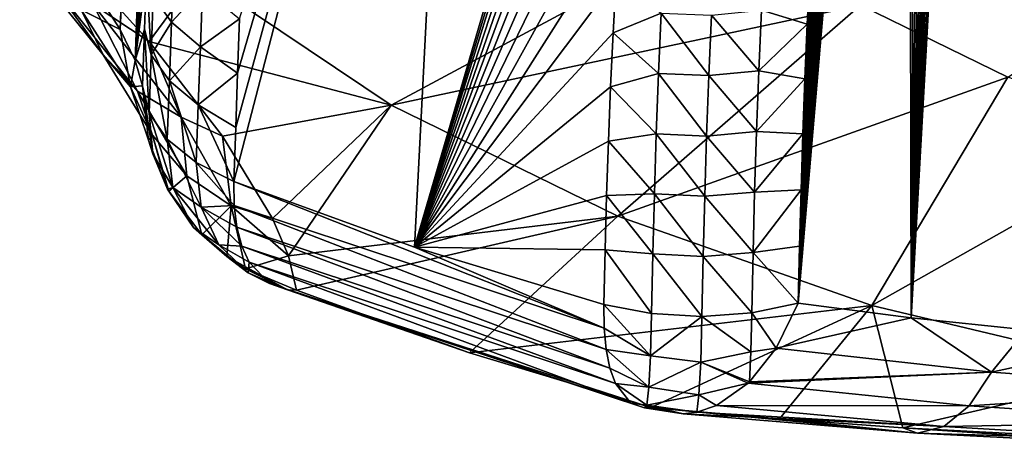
# Model space of a CAD drawing. Header units: metres. Extents: x -109 to 109, y -452 to 89.
# Tile 401 of 656: x 60.29 to 69.6, y -73.63 to -69.6. Entities that reach past the tile are written whole.
import ezdxf

# ---------------------------------------------------------------- set-up
doc = ezdxf.new("R2010")
doc.units = ezdxf.units.M
doc.layers.add('solid_k244270000c71_000_01_01', color=7, linetype='CONTINUOUS')

msp = doc.modelspace()

# ---------------------------------------------------------------- linework, layer by layer
at = {"layer": 'solid_k244270000c71_000_01_01'}
for points in [[(61.242725, -69.695793, 28.613895), (61.027714, -69.353325, 29.771126), (61.887955, -51.944359, 16.656778)], [(61.242725, -69.695793, 28.613895), (61.887955, -51.944359, 16.656778), (61.889561, -52.486534, 16.862629)], [(61.242725, -69.695793, 28.613895), (61.889561, -52.486534, 16.862629), (61.8895, -53.046494, 17.080568)], [(61.242725, -69.695793, 28.613895), (61.8895, -53.046494, 17.080568), (61.887638, -53.626053, 17.312456)], [(61.242725, -69.695793, 28.613895), (61.887638, -53.626053, 17.312456), (61.884899, -54.103436, 17.507574)], [(61.242725, -69.695793, 28.613895), (61.884899, -54.103436, 17.507574), (61.881065, -54.592815, 17.71105)], [(61.242725, -69.695793, 28.613895), (61.881065, -54.592815, 17.71105), (61.876057, -55.095268, 17.924074)], [(61.242725, -69.695793, 28.613895), (61.876057, -55.095268, 17.924074), (61.869797, -55.611874, 18.147833)], [(68.721283, -72.417961, 23.920345), (69.568077, -55.609482, 13.457025), (69.691292, -55.090843, 13.180886)], [(69.806503, -72.531937, 24.562845), (68.721283, -72.417961, 23.920345), (69.691292, -55.090843, 13.180886)], [(61.242725, -69.695793, 28.613895), (61.869797, -55.611874, 18.147833), (61.862331, -56.142334, 18.381992)], [(68.721283, -72.417961, 23.920345), (69.445923, -56.148624, 13.745736), (69.568077, -55.609482, 13.457025)], [(61.242725, -69.695793, 28.613895), (61.862331, -56.142334, 18.381992), (61.853729, -56.685978, 18.625801)], [(68.721283, -72.417961, 23.920345), (69.348816, -56.594261, 13.985412), (69.445923, -56.148624, 13.745736)], [(68.721283, -72.417961, 23.920345), (69.25222, -57.052406, 14.232672), (69.348816, -56.594261, 13.985412)], [(61.242725, -69.695793, 28.613895), (61.853729, -56.685978, 18.625801), (61.843895, -57.244129, 18.880798)], [(68.721283, -72.417961, 23.920345), (69.156487, -57.524277, 14.4885), (69.25222, -57.052406, 14.232672)], [(61.386219, -69.988747, 27.390339), (61.242725, -69.695793, 28.613895), (61.843895, -57.244129, 18.880798)], [(61.386219, -69.988747, 27.390339), (61.843895, -57.244129, 18.880798), (61.832748, -57.818123, 19.148531)], [(68.721283, -72.417961, 23.920345), (69.061966, -58.011089, 14.753887), (69.156487, -57.524277, 14.4885)], [(61.386219, -69.988747, 27.390339), (61.832748, -57.818123, 19.148531), (61.820301, -58.40831, 19.429308)], [(68.721283, -72.417961, 23.920345), (68.968536, -58.512505, 15.028575), (69.061966, -58.011089, 14.753887)], [(61.386219, -69.988747, 27.390339), (61.820301, -58.40831, 19.429308), (61.806683, -59.013409, 19.721567)], [(68.721283, -72.417961, 23.920345), (68.875969, -59.027752, 15.311954), (68.968536, -58.512505, 15.028575)], [(61.386219, -69.988747, 27.390339), (61.806683, -59.013409, 19.721567), (61.794376, -59.529919, 19.975111)], [(68.721283, -72.417961, 23.920345), (68.784744, -59.558331, 15.605285), (68.875969, -59.027752, 15.311954)], [(61.386219, -69.988747, 27.390339), (61.794376, -59.529919, 19.975111), (61.781151, -60.058414, 20.238909)], [(68.721283, -72.417961, 23.920345), (68.695335, -60.105755, 15.909848), (68.784744, -59.558331, 15.605285)], [(61.386219, -69.988747, 27.390339), (61.781151, -60.058414, 20.238909), (61.766964, -60.599674, 20.514046)], [(67.653954, -72.280075, 23.167746), (68.607788, -60.670357, 16.225927), (68.695335, -60.105755, 15.909848)], [(68.721283, -72.417961, 23.920345), (67.653954, -72.280075, 23.167746), (68.695335, -60.105755, 15.909848)], [(61.386219, -69.988747, 27.390339), (61.766964, -60.599674, 20.514046), (61.751923, -61.152607, 20.799166)], [(67.653954, -72.280075, 23.167746), (68.521561, -61.250645, 16.552273), (68.607788, -60.670357, 16.225927)], [(61.386219, -69.988747, 27.390339), (61.751923, -61.152607, 20.799166), (61.736073, -61.716892, 21.093798)], [(67.653954, -72.280075, 23.167746), (68.45118, -61.747265, 16.833059), (68.521561, -61.250645, 16.552273)], [(61.386219, -69.988747, 27.390339), (61.736073, -61.716892, 21.093798), (61.719345, -62.293896, 21.399637)], [(67.653954, -72.280075, 23.167746), (68.382568, -62.256763, 17.122818), (68.45118, -61.747265, 16.833059)], [(67.653954, -72.280075, 23.167746), (68.316139, -62.78009, 17.42244), (68.382568, -62.256763, 17.122818)], [(61.386219, -69.988747, 27.390339), (61.719345, -62.293896, 21.399637), (61.704262, -62.799618, 21.671988)], [(61.386219, -69.988747, 27.390339), (61.704262, -62.799618, 21.671988), (61.68845, -63.31654, 21.954884)], [(62.316959, -71.13208, 24.750977), (62.335678, -70.619774, 24.420774), (64.485146, -62.790352, 18.561483)], [(64.025757, -71.752228, 23.865311), (62.316959, -71.13208, 24.750977), (64.485146, -62.790352, 18.561483)], [(62.335678, -70.619774, 24.420774), (62.354088, -70.107056, 24.09479), (64.485146, -62.790352, 18.561483)], [(62.354088, -70.107056, 24.09479), (62.372181, -69.593941, 23.773001), (64.485146, -62.790352, 18.561483)], [(64.025757, -71.752228, 23.865311), (64.485146, -62.790352, 18.561483), (66.486549, -63.335857, 17.690889)], [(67.653954, -72.280075, 23.167746), (68.251404, -63.316017, 17.730877), (68.316139, -62.78009, 17.42244)], [(61.386219, -69.988747, 27.390339), (61.68845, -63.31654, 21.954884), (61.671902, -63.845905, 22.24902)], [(66.431725, -63.757187, 17.932709), (64.025757, -71.752228, 23.865311), (66.486549, -63.335857, 17.690889)], [(67.653954, -72.280075, 23.167746), (68.188171, -63.864124, 18.04776), (68.251404, -63.316017, 17.730877)], [(61.386219, -69.988747, 27.390339), (61.671902, -63.845905, 22.24902), (61.654655, -64.38829, 22.553654)], [(66.431725, -63.757187, 17.932709), (66.378601, -64.183891, 18.178831), (64.025757, -71.752228, 23.865311)], [(67.653954, -72.280075, 23.167746), (68.127007, -64.425903, 18.374435), (68.188171, -63.864124, 18.04776)], [(66.378601, -64.183891, 18.178831), (66.312073, -64.747574, 18.505859), (64.025757, -71.752228, 23.865311)], [(61.386219, -69.988747, 27.390339), (61.654655, -64.38829, 22.553654), (61.636768, -64.941788, 22.868254)], [(67.653954, -72.280075, 23.167746), (68.076645, -64.919426, 18.663261), (68.127007, -64.425903, 18.374435)], [(66.312073, -64.747574, 18.505859), (66.249268, -65.315262, 18.837404), (64.025757, -71.752228, 23.865311)], [(61.386219, -69.988747, 27.390339), (61.636768, -64.941788, 22.868254), (61.618298, -65.504402, 23.192324)], [(67.653954, -72.280075, 23.167746), (68.028572, -65.425018, 18.961132), (68.076645, -64.919426, 18.663261)], [(66.249268, -65.315262, 18.837404), (66.190613, -65.884109, 19.171806), (64.025757, -71.752228, 23.865311)], [(67.653954, -72.280075, 23.167746), (67.982666, -65.943825, 19.268749), (68.028572, -65.425018, 18.961132)], [(61.386219, -69.988747, 27.390339), (61.618298, -65.504402, 23.192324), (61.599308, -66.074127, 23.525372)], [(66.190613, -65.884109, 19.171806), (66.136002, -66.456078, 19.510208), (64.025757, -71.752228, 23.865311)], [(67.653954, -72.280075, 23.167746), (67.938103, -66.476105, 19.585775), (67.982666, -65.943825, 19.268749)], [(61.386219, -69.988747, 27.390339), (61.599308, -66.074127, 23.525372), (61.582325, -66.576897, 23.823763)], [(66.136002, -66.456078, 19.510208), (66.085289, -67.032768, 19.853664), (64.025757, -71.752228, 23.865311)], [(67.653954, -72.280075, 23.167746), (67.895401, -67.020203, 19.911503), (67.938103, -66.476105, 19.585775)], [(61.386219, -69.988747, 27.390339), (61.582325, -66.576897, 23.823763), (61.565025, -67.083031, 24.128515)], [(61.386219, -69.988747, 27.390339), (61.565025, -67.083031, 24.128515), (61.547394, -67.59417, 24.440035)], [(66.085289, -67.032768, 19.853664), (66.038582, -67.612862, 20.201487), (64.025757, -71.752228, 23.865311)], [(67.653954, -72.280075, 23.167746), (67.855186, -67.574425, 20.245237), (67.895401, -67.020203, 19.911503)], [(61.386219, -69.988747, 27.390339), (61.547394, -67.59417, 24.440035), (61.529434, -68.110458, 24.758356)], [(66.038582, -67.612862, 20.201487), (65.995972, -68.195023, 20.552965), (64.025757, -71.752228, 23.865311)], [(67.653954, -72.280075, 23.167746), (67.818047, -68.137032, 20.586287), (67.855186, -67.574425, 20.245237)], [(73.037933, -67.877411, 42.757607), (68.240738, -69.46389, 38.556438), (69.634453, -70.146645, 37.581364)], [(61.386219, -69.988747, 27.390339), (61.529434, -68.110458, 24.758356), (61.511162, -68.631905, 25.083481)], [(65.995972, -68.195023, 20.552965), (65.962105, -68.70507, 20.862926), (64.025757, -71.752228, 23.865311)], [(67.653954, -72.280075, 23.167746), (67.788551, -68.63485, 20.890163), (67.818047, -68.137032, 20.586287)], [(61.386219, -69.988747, 27.390339), (61.511162, -68.631905, 25.083481), (61.492588, -69.158493, 25.415407)], [(61.977016, -69.181183, 35.560101), (63.806446, -70.409775, 33.805485), (67.050385, -68.664482, 39.698105)], [(63.806446, -70.409775, 33.805485), (68.240738, -69.46389, 38.556438), (67.050385, -68.664482, 39.698105)], [(67.653954, -72.280075, 23.167746), (67.762039, -69.137283, 21.198931), (67.788551, -68.63485, 20.890163)], [(65.962105, -68.70507, 20.862926), (65.93148, -69.214935, 21.174683), (64.025757, -71.752228, 23.865311)], [(60.596344, -68.792114, 35.34626), (61.516659, -69.809769, 33.524342), (61.977016, -69.181183, 35.560101)], [(60.988728, -69.458862, 33.91222), (61.516659, -69.809769, 33.524342), (60.596344, -68.792114, 35.34626)], [(61.084511, -69.932953, 31.128845), (60.293995, -68.954773, 33.317318), (60.876411, -69.507935, 30.897478)], [(60.596889, -69.25956, 33.622013), (60.293995, -68.954773, 33.317318), (61.084511, -69.932953, 31.128845)], [(61.556549, -69.381325, 24.994576), (61.750141, -69.070213, 24.273212), (61.729504, -69.626312, 24.62324)], [(61.729504, -69.626312, 24.62324), (61.750141, -69.070213, 24.273212), (62.023224, -69.307091, 23.960485)], [(67.306808, -69.512741, 21.217964), (67.762039, -69.137283, 21.198931), (67.737991, -69.645752, 21.513184)], [(67.653954, -72.280075, 23.167746), (67.737991, -69.645752, 21.513184), (67.762039, -69.137283, 21.198931)], [(61.386219, -69.988747, 27.390339), (61.492588, -69.158493, 25.415407), (61.473717, -69.690231, 25.754139)], [(61.536461, -69.934616, 25.34762), (61.473717, -69.690231, 25.754139), (61.492588, -69.158493, 25.415407)], [(61.536461, -69.934616, 25.34762), (61.492588, -69.158493, 25.415407), (61.556549, -69.381325, 24.994576)], [(61.516659, -69.809769, 33.524342), (63.806446, -70.409775, 33.805485), (61.977016, -69.181183, 35.560101)], [(65.93148, -69.214935, 21.174683), (65.904091, -69.72538, 21.488688), (64.025757, -71.752228, 23.865311)], [(66.358124, -69.540962, 21.201118), (65.904091, -69.72538, 21.488688), (65.93148, -69.214935, 21.174683)], [(61.40662, -70.278915, 31.361288), (60.596889, -69.25956, 33.622013), (61.084511, -69.932953, 31.128845)], [(60.988728, -69.458862, 33.91222), (60.596889, -69.25956, 33.622013), (61.40662, -70.278915, 31.361288)], [(61.729504, -69.626312, 24.62324), (62.023224, -69.307091, 23.960485), (62.002388, -69.857506, 24.306725)], [(62.002388, -69.857506, 24.306725), (62.023224, -69.307091, 23.960485), (62.372181, -69.593941, 23.773001)], [(60.876411, -69.507935, 30.897478), (61.027714, -69.353325, 29.771126), (61.242725, -69.695793, 28.613895)], [(61.536461, -69.934616, 25.34762), (61.556549, -69.381325, 24.994576), (61.729504, -69.626312, 24.62324)], [(61.341949, -70.236801, 28.602827), (60.876411, -69.507935, 30.897478), (61.242725, -69.695793, 28.613895)], [(61.084511, -69.932953, 31.128845), (60.876411, -69.507935, 30.897478), (61.341949, -70.236801, 28.602827)], [(61.820393, -70.521835, 31.578686), (61.516659, -69.809769, 33.524342), (60.988728, -69.458862, 33.91222)], [(61.820393, -70.521835, 31.578686), (60.988728, -69.458862, 33.91222), (61.40662, -70.278915, 31.361288)], [(63.806446, -70.409775, 33.805485), (65.948433, -71.459091, 32.306904), (68.240738, -69.46389, 38.556438)], [(65.948433, -71.459091, 32.306904), (69.634453, -70.146645, 37.581364), (68.240738, -69.46389, 38.556438)], [(66.834068, -69.559532, 21.162849), (67.306808, -69.512741, 21.217964), (67.281281, -70.086662, 21.572647)], [(67.281281, -70.086662, 21.572647), (67.306808, -69.512741, 21.217964), (67.737991, -69.645752, 21.513184)], [(62.002388, -69.857506, 24.306725), (62.372181, -69.593941, 23.773001), (62.354088, -70.107056, 24.09479)], [(66.333115, -70.110558, 21.551537), (65.904091, -69.72538, 21.488688), (66.358124, -69.540962, 21.201118)], [(66.333115, -70.110558, 21.551537), (66.358124, -69.540962, 21.201118), (66.808922, -70.130875, 21.515144)], [(66.358124, -69.540962, 21.201118), (66.834068, -69.559532, 21.162849), (66.808922, -70.130875, 21.515144)], [(66.808922, -70.130875, 21.515144), (66.834068, -69.559532, 21.162849), (67.281281, -70.086662, 21.572647)], [(61.341949, -70.236801, 28.602827), (61.242725, -69.695793, 28.613895), (61.386219, -69.988747, 27.390339)], [(61.386219, -69.988747, 27.390339), (61.473717, -69.690231, 25.754139), (61.454559, -70.227119, 26.099672)], [(61.516426, -70.485825, 25.703926), (61.454559, -70.227119, 26.099672), (61.473717, -69.690231, 25.754139)], [(61.536461, -69.934616, 25.34762), (61.516426, -70.485825, 25.703926), (61.473717, -69.690231, 25.754139)], [(61.536461, -69.934616, 25.34762), (61.729504, -69.626312, 24.62324), (61.708988, -70.180328, 24.976574)], [(61.708988, -70.180328, 24.976574), (61.729504, -69.626312, 24.62324), (62.002388, -69.857506, 24.306725)], [(67.281281, -70.086662, 21.572647), (67.737991, -69.645752, 21.513184), (67.71637, -70.160355, 21.832979)], [(67.653954, -72.280075, 23.167746), (67.71637, -70.160355, 21.832979), (67.737991, -69.645752, 21.513184)], [(65.904091, -69.72538, 21.488688), (65.879967, -70.236748, 21.805162), (64.025757, -71.752228, 23.865311)], [(66.333115, -70.110558, 21.551537), (65.879967, -70.236748, 21.805162), (65.904091, -69.72538, 21.488688)], [(61.516659, -69.809769, 33.524342), (62.210121, -70.701019, 31.517534), (63.806446, -70.409775, 33.805485)], [(61.820393, -70.521835, 31.578686), (62.210121, -70.701019, 31.517534), (61.516659, -69.809769, 33.524342)], [(61.708988, -70.180328, 24.976574), (62.002388, -69.857506, 24.306725), (61.981754, -70.405853, 24.656235)], [(61.981754, -70.405853, 24.656235), (62.002388, -69.857506, 24.306725), (62.354088, -70.107056, 24.09479)], [(61.548882, -70.692688, 28.76659), (61.084511, -69.932953, 31.128845), (61.341949, -70.236801, 28.602827)], [(61.40662, -70.278915, 31.361288), (61.084511, -69.932953, 31.128845), (61.548882, -70.692688, 28.76659)], [(61.341949, -70.236801, 28.602827), (61.386219, -69.988747, 27.390339), (61.454559, -70.227119, 26.099672)], [(61.536461, -69.934616, 25.34762), (61.688622, -70.732254, 25.333193), (61.516426, -70.485825, 25.703926)], [(61.536461, -69.934616, 25.34762), (61.708988, -70.180328, 24.976574), (61.688622, -70.732254, 25.333193)], [(61.981754, -70.405853, 24.656235), (62.354088, -70.107056, 24.09479), (62.335678, -70.619774, 24.420774)], [(66.311577, -70.679085, 21.903908), (65.879967, -70.236748, 21.805162), (66.333115, -70.110558, 21.551537)], [(65.948433, -71.459091, 32.306904), (68.350235, -72.303299, 31.101254), (69.634453, -70.146645, 37.581364)], [(66.311577, -70.679085, 21.903908), (66.333115, -70.110558, 21.551537), (66.787292, -70.701195, 21.869331)], [(66.333115, -70.110558, 21.551537), (66.808922, -70.130875, 21.515144), (66.787292, -70.701195, 21.869331)], [(66.787292, -70.701195, 21.869331), (66.808922, -70.130875, 21.515144), (67.259331, -70.659615, 21.929167)], [(66.808922, -70.130875, 21.515144), (67.281281, -70.086662, 21.572647), (67.259331, -70.659615, 21.929167)], [(67.259331, -70.659615, 21.929167), (67.281281, -70.086662, 21.572647), (67.71637, -70.160355, 21.832979)], [(67.259331, -70.659615, 21.929167), (67.71637, -70.160355, 21.832979), (67.697151, -70.681091, 22.158327)], [(67.653954, -72.280075, 23.167746), (67.697151, -70.681091, 22.158327), (67.71637, -70.160355, 21.832979)], [(68.350235, -72.303299, 31.101254), (71.197227, -70.695938, 36.796886), (69.634453, -70.146645, 37.581364)], [(61.511269, -70.740059, 26.202568), (61.341949, -70.236801, 28.602827), (61.454559, -70.227119, 26.099672)], [(61.548882, -70.692688, 28.76659), (61.341949, -70.236801, 28.602827), (61.511269, -70.740059, 26.202568)], [(61.553871, -70.869209, 25.985136), (61.454559, -70.227119, 26.099672), (61.516426, -70.485825, 25.703926)], [(61.553871, -70.869209, 25.985136), (61.511269, -70.740059, 26.202568), (61.454559, -70.227119, 26.099672)], [(61.708988, -70.180328, 24.976574), (61.961338, -70.952126, 25.008993), (61.688622, -70.732254, 25.333193)], [(61.708988, -70.180328, 24.976574), (61.981754, -70.405853, 24.656235), (61.961338, -70.952126, 25.008993)], [(65.879967, -70.236748, 21.805162), (65.859123, -70.749008, 22.124111), (64.025757, -71.752228, 23.865311)], [(66.311577, -70.679085, 21.903908), (65.859123, -70.749008, 22.124111), (65.879967, -70.236748, 21.805162)], [(61.873714, -71.075607, 28.92577), (61.40662, -70.278915, 31.361288), (61.548882, -70.692688, 28.76659)], [(61.820393, -70.521835, 31.578686), (61.40662, -70.278915, 31.361288), (61.873714, -71.075607, 28.92577)], [(61.961338, -70.952126, 25.008993), (61.981754, -70.405853, 24.656235), (62.316959, -71.13208, 24.750977)], [(61.981754, -70.405853, 24.656235), (62.335678, -70.619774, 24.420774), (62.316959, -71.13208, 24.750977)], [(62.210121, -70.701019, 31.517534), (62.684925, -71.481377, 29.248837), (63.806446, -70.409775, 33.805485)], [(62.684925, -71.481377, 29.248837), (62.833855, -71.833313, 27.958582), (63.806446, -70.409775, 33.805485)], [(62.833855, -71.833313, 27.958582), (65.948433, -71.459091, 32.306904), (63.806446, -70.409775, 33.805485)], [(61.743137, -71.185783, 25.672392), (61.516426, -70.485825, 25.703926), (61.688622, -70.732254, 25.333193)], [(61.553871, -70.869209, 25.985136), (61.516426, -70.485825, 25.703926), (61.743137, -71.185783, 25.672392)], [(62.293919, -71.358978, 29.069324), (62.210121, -70.701019, 31.517534), (61.820393, -70.521835, 31.578686)], [(62.293919, -71.358978, 29.069324), (61.820393, -70.521835, 31.578686), (61.873714, -71.075607, 28.92577)], [(61.692493, -71.202301, 26.29812), (61.548882, -70.692688, 28.76659), (61.511269, -70.740059, 26.202568)], [(61.692493, -71.202301, 26.29812), (61.702702, -71.220642, 26.301981), (61.548882, -70.692688, 28.76659)], [(61.873714, -71.075607, 28.92577), (61.548882, -70.692688, 28.76659), (61.702702, -71.220642, 26.301981)], [(62.008266, -71.371727, 25.32057), (61.688622, -70.732254, 25.333193), (61.961338, -70.952126, 25.008993)], [(61.743137, -71.185783, 25.672392), (61.688622, -70.732254, 25.333193), (62.008266, -71.371727, 25.32057)], [(62.293919, -71.358978, 29.069324), (62.684925, -71.481377, 29.248837), (62.210121, -70.701019, 31.517534)], [(66.293503, -71.246513, 22.258224), (65.859123, -70.749008, 22.124111), (66.311577, -70.679085, 21.903908)], [(66.293503, -71.246513, 22.258224), (66.311577, -70.679085, 21.903908), (66.769142, -71.27047, 22.225403)], [(66.311577, -70.679085, 21.903908), (66.787292, -70.701195, 21.869331), (66.769142, -71.27047, 22.225403)], [(66.769142, -71.27047, 22.225403), (66.787292, -70.701195, 21.869331), (67.240929, -71.231575, 22.287514)], [(66.787292, -70.701195, 21.869331), (67.259331, -70.659615, 21.929167), (67.240929, -71.231575, 22.287514)], [(67.240929, -71.231575, 22.287514), (67.259331, -70.659615, 21.929167), (67.697151, -70.681091, 22.158327)], [(67.240929, -71.231575, 22.287514), (67.697151, -70.681091, 22.158327), (67.680351, -71.207962, 22.489233)], [(67.653954, -72.280075, 23.167746), (67.680351, -71.207962, 22.489233), (67.697151, -70.681091, 22.158327)], [(68.350235, -72.303299, 31.101254), (70.952713, -72.9216, 30.218224), (71.197227, -70.695938, 36.796886)], [(61.553871, -70.869209, 25.985136), (61.692493, -71.202301, 26.29812), (61.511269, -70.740059, 26.202568)], [(65.859123, -70.749008, 22.124111), (65.841583, -71.262154, 22.445545), (64.025757, -71.752228, 23.865311)], [(66.293503, -71.246513, 22.258224), (65.841583, -71.262154, 22.445545), (65.859123, -70.749008, 22.124111)], [(61.553871, -70.869209, 25.985136), (61.743137, -71.185783, 25.672392), (61.692493, -71.202301, 26.29812)], [(62.321571, -71.358063, 24.914989), (61.961338, -70.952126, 25.008993), (62.316959, -71.13208, 24.750977)], [(62.321571, -71.358063, 24.914989), (62.008266, -71.371727, 25.32057), (61.961338, -70.952126, 25.008993)], [(62.015575, -71.634995, 26.390793), (61.873714, -71.075607, 28.92577), (61.702702, -71.220642, 26.301981)], [(62.293919, -71.358978, 29.069324), (61.873714, -71.075607, 28.92577), (62.015575, -71.634995, 26.390793)], [(61.936096, -71.564896, 26.050232), (61.692493, -71.202301, 26.29812), (61.743137, -71.185783, 25.672392)], [(61.743137, -71.185783, 25.672392), (62.008266, -71.371727, 25.32057), (62.176849, -71.727699, 25.667292)], [(61.936096, -71.564896, 26.050232), (61.743137, -71.185783, 25.672392), (62.176849, -71.727699, 25.667292)], [(65.818253, -72.516014, 23.261286), (62.316959, -71.13208, 24.750977), (64.025757, -71.752228, 23.865311)], [(65.818253, -72.516014, 23.261286), (62.321571, -71.358063, 24.914989), (62.316959, -71.13208, 24.750977)], [(61.936096, -71.564896, 26.050232), (61.702702, -71.220642, 26.301981), (61.692493, -71.202301, 26.29812)], [(61.936096, -71.564896, 26.050232), (62.015575, -71.634995, 26.390793), (61.702702, -71.220642, 26.301981)], [(65.841583, -71.262154, 22.445545), (65.82737, -71.776146, 22.769476), (64.025757, -71.752228, 23.865311)], [(66.278862, -71.812813, 22.614481), (65.82737, -71.776146, 22.769476), (65.841583, -71.262154, 22.445545)], [(66.278862, -71.812813, 22.614481), (65.841583, -71.262154, 22.445545), (66.293503, -71.246513, 22.258224)], [(66.278862, -71.812813, 22.614481), (66.293503, -71.246513, 22.258224), (66.754456, -71.838676, 22.583353)], [(66.293503, -71.246513, 22.258224), (66.769142, -71.27047, 22.225403), (66.754456, -71.838676, 22.583353)], [(66.754456, -71.838676, 22.583353), (66.769142, -71.27047, 22.225403), (67.226051, -71.802513, 22.647684)], [(66.769142, -71.27047, 22.225403), (67.240929, -71.231575, 22.287514), (67.226051, -71.802513, 22.647684)], [(67.226051, -71.802513, 22.647684), (67.680351, -71.207962, 22.489233), (67.665955, -71.740959, 22.825703)], [(67.226051, -71.802513, 22.647684), (67.240929, -71.231575, 22.287514), (67.680351, -71.207962, 22.489233)], [(67.653954, -72.280075, 23.167746), (67.665955, -71.740959, 22.825703), (67.680351, -71.207962, 22.489233)], [(62.321571, -71.358063, 24.914989), (62.347359, -71.5625, 25.10371), (62.008266, -71.371727, 25.32057)], [(62.394779, -71.741699, 25.312939), (62.176849, -71.727699, 25.667292), (62.008266, -71.371727, 25.32057)], [(62.347359, -71.5625, 25.10371), (62.394779, -71.741699, 25.312939), (62.008266, -71.371727, 25.32057)], [(62.251923, -71.83889, 26.436317), (62.293919, -71.358978, 29.069324), (62.015575, -71.634995, 26.390793)], [(62.251923, -71.83889, 26.436317), (62.428219, -71.954376, 26.46299), (62.293919, -71.358978, 29.069324)], [(62.293919, -71.358978, 29.069324), (62.833855, -71.833313, 27.958582), (62.684925, -71.481377, 29.248837)], [(62.428219, -71.954376, 26.46299), (62.833855, -71.833313, 27.958582), (62.293919, -71.358978, 29.069324)], [(65.837677, -72.71833, 23.452995), (62.347359, -71.5625, 25.10371), (62.321571, -71.358063, 24.914989)], [(65.818253, -72.516014, 23.261286), (65.837677, -72.71833, 23.452995), (62.321571, -71.358063, 24.914989)], [(62.833855, -71.833313, 27.958582), (62.909943, -72.156067, 26.5133), (65.948433, -71.459091, 32.306904)], [(62.909943, -72.156067, 26.5133), (64.546516, -72.749977, 25.665112), (65.948433, -71.459091, 32.306904)], [(64.546516, -72.749977, 25.665112), (68.350235, -72.303299, 31.101254), (65.948433, -71.459091, 32.306904)], [(61.936096, -71.564896, 26.050232), (62.251923, -71.83889, 26.436317), (62.015575, -71.634995, 26.390793)], [(61.936096, -71.564896, 26.050232), (62.454792, -71.994072, 26.023865), (62.251923, -71.83889, 26.436317)], [(61.936096, -71.564896, 26.050232), (62.176849, -71.727699, 25.667292), (62.454792, -71.994072, 26.023865)], [(65.873398, -72.893669, 23.667778), (62.394779, -71.741699, 25.312939), (62.347359, -71.5625, 25.10371)], [(65.837677, -72.71833, 23.452995), (65.873398, -72.893669, 23.667778), (62.347359, -71.5625, 25.10371)], [(62.462868, -71.892082, 25.538559), (62.454792, -71.994072, 26.023865), (62.176849, -71.727699, 25.667292)], [(62.394779, -71.741699, 25.312939), (62.462868, -71.892082, 25.538559), (62.176849, -71.727699, 25.667292)], [(65.924706, -73.038483, 23.901333), (62.462868, -71.892082, 25.538559), (62.394779, -71.741699, 25.312939)], [(65.873398, -72.893669, 23.667778), (65.924706, -73.038483, 23.901333), (62.394779, -71.741699, 25.312939)], [(65.82737, -71.776146, 22.769476), (65.816513, -72.29097, 23.095911), (64.025757, -71.752228, 23.865311)], [(65.818253, -72.516014, 23.261286), (64.025757, -71.752228, 23.865311), (65.816513, -72.29097, 23.095911)], [(67.226051, -71.802513, 22.647684), (67.665955, -71.740959, 22.825703), (67.653954, -72.280075, 23.167746)], [(62.82634, -72.153023, 26.363398), (62.428219, -71.954376, 26.46299), (62.251923, -71.83889, 26.436317)], [(62.82634, -72.153023, 26.363398), (62.251923, -71.83889, 26.436317), (62.454792, -71.994072, 26.023865)], [(62.428219, -71.954376, 26.46299), (62.909943, -72.156067, 26.5133), (62.833855, -71.833313, 27.958582)], [(66.267632, -72.377975, 22.972673), (65.816513, -72.29097, 23.095911), (65.82737, -71.776146, 22.769476)], [(66.278862, -71.812813, 22.614481), (66.267632, -72.377975, 22.972673), (65.82737, -71.776146, 22.769476)], [(66.278862, -71.812813, 22.614481), (66.743217, -72.405785, 22.943172), (66.267632, -72.377975, 22.972673)], [(66.278862, -71.812813, 22.614481), (66.754456, -71.838676, 22.583353), (66.743217, -72.405785, 22.943172)], [(66.754456, -71.838676, 22.583353), (67.214691, -72.372398, 23.009665), (66.743217, -72.405785, 22.943172)], [(66.754456, -71.838676, 22.583353), (67.226051, -71.802513, 22.647684), (67.214691, -72.372398, 23.009665)], [(67.214691, -72.372398, 23.009665), (67.226051, -71.802513, 22.647684), (67.653954, -72.280075, 23.167746)], [(62.462868, -71.892082, 25.538559), (62.655396, -72.095184, 26.020893), (62.454792, -71.994072, 26.023865)], [(66.069733, -73.225861, 24.406126), (62.655396, -72.095184, 26.020893), (62.462868, -71.892082, 25.538559)], [(65.924706, -73.038483, 23.901333), (66.069733, -73.225861, 24.406126), (62.462868, -71.892082, 25.538559)], [(62.82634, -72.153023, 26.363398), (62.909943, -72.156067, 26.5133), (62.428219, -71.954376, 26.46299)], [(62.655396, -72.095184, 26.020893), (62.82634, -72.153023, 26.363398), (62.454792, -71.994072, 26.023865)], [(66.199387, -73.269783, 24.770842), (62.82634, -72.153023, 26.363398), (62.655396, -72.095184, 26.020893)], [(66.069733, -73.225861, 24.406126), (66.199387, -73.269783, 24.770842), (62.655396, -72.095184, 26.020893)], [(62.82634, -72.153023, 26.363398), (66.26152, -73.265961, 24.928213), (64.546516, -72.749977, 25.665112)], [(66.199387, -73.269783, 24.770842), (66.26152, -73.265961, 24.928213), (62.82634, -72.153023, 26.363398)], [(62.82634, -72.153023, 26.363398), (64.546516, -72.749977, 25.665112), (62.909943, -72.156067, 26.5133)], [(64.546516, -72.749977, 25.665112), (66.26152, -73.265961, 24.928213), (68.350235, -72.303299, 31.101254)], [(66.25676, -72.77887, 23.312038), (65.816513, -72.29097, 23.095911), (66.267632, -72.377975, 22.972673)], [(66.25676, -72.77887, 23.312038), (65.818253, -72.516014, 23.261286), (65.816513, -72.29097, 23.095911)], [(66.26152, -73.265961, 24.928213), (67.476944, -73.372971, 25.753649), (68.350235, -72.303299, 31.101254)], [(67.443802, -72.704643, 23.396852), (67.214691, -72.372398, 23.009665), (67.653954, -72.280075, 23.167746)], [(67.443802, -72.704643, 23.396852), (67.653954, -72.280075, 23.167746), (68.721283, -72.417961, 23.920345)], [(67.476944, -73.372971, 25.753649), (68.643349, -73.456253, 26.424433), (68.350235, -72.303299, 31.101254)], [(68.643349, -73.456253, 26.424433), (70.952713, -72.9216, 30.218224), (68.350235, -72.303299, 31.101254)], [(66.25676, -72.77887, 23.312038), (66.267632, -72.377975, 22.972673), (66.743217, -72.405785, 22.943172)], [(66.25676, -72.77887, 23.312038), (66.743217, -72.405785, 22.943172), (66.731316, -72.837013, 23.313438)], [(66.731316, -72.837013, 23.313438), (66.743217, -72.405785, 22.943172), (67.20504, -72.739571, 23.312517)], [(67.20504, -72.739571, 23.312517), (66.743217, -72.405785, 22.943172), (67.214691, -72.372398, 23.009665)], [(67.20504, -72.739571, 23.312517), (67.214691, -72.372398, 23.009665), (67.443802, -72.704643, 23.396852)], [(69.481583, -72.932182, 24.753672), (67.443802, -72.704643, 23.396852), (68.721283, -72.417961, 23.920345)], [(69.481583, -72.932182, 24.753672), (68.721283, -72.417961, 23.920345), (69.806503, -72.531937, 24.562845)], [(66.25676, -72.77887, 23.312038), (65.837677, -72.71833, 23.452995), (65.818253, -72.516014, 23.261286)], [(69.481583, -72.932182, 24.753672), (69.806503, -72.531937, 24.562845), (70.905151, -72.624496, 25.098965)], [(71.704285, -73.093513, 25.77692), (69.481583, -72.932182, 24.753672), (70.905151, -72.624496, 25.098965)], [(66.241585, -73.074158, 23.746292), (65.873398, -72.893669, 23.667778), (65.837677, -72.71833, 23.452995)], [(66.241585, -73.074158, 23.746292), (65.837677, -72.71833, 23.452995), (66.25676, -72.77887, 23.312038)], [(66.241585, -73.074158, 23.746292), (66.25676, -72.77887, 23.312038), (66.731316, -72.837013, 23.313438)], [(66.731316, -72.837013, 23.313438), (67.20504, -72.739571, 23.312517), (67.192383, -73.022278, 23.696249)], [(67.192383, -73.022278, 23.696249), (67.443802, -72.704643, 23.396852), (69.481583, -72.932182, 24.753672)], [(67.20504, -72.739571, 23.312517), (67.443802, -72.704643, 23.396852), (67.192383, -73.022278, 23.696249)], [(66.241585, -73.074158, 23.746292), (66.731316, -72.837013, 23.313438), (66.714584, -73.146591, 23.789965)], [(66.714584, -73.146591, 23.789965), (66.731316, -72.837013, 23.313438), (67.179893, -73.034439, 23.711613)], [(66.731316, -72.837013, 23.313438), (67.192383, -73.022278, 23.696249), (67.179893, -73.034439, 23.711613)], [(66.241585, -73.074158, 23.746292), (65.924706, -73.038483, 23.901333), (65.873398, -72.893669, 23.667778)], [(67.179893, -73.034439, 23.711613), (67.192383, -73.022278, 23.696249), (69.481583, -72.932182, 24.753672)], [(69.267845, -73.248764, 25.116396), (67.179893, -73.034439, 23.711613), (69.481583, -72.932182, 24.753672)], [(68.643349, -73.456253, 26.424433), (70.880127, -73.573326, 27.413733), (70.952713, -72.9216, 30.218224)], [(69.267845, -73.248764, 25.116396), (69.481583, -72.932182, 24.753672), (71.704285, -73.093513, 25.77692)], [(66.223228, -73.242256, 24.243692), (66.069733, -73.225861, 24.406126), (65.924706, -73.038483, 23.901333)], [(66.223228, -73.242256, 24.243692), (65.924706, -73.038483, 23.901333), (66.241585, -73.074158, 23.746292)], [(66.714584, -73.146591, 23.789965), (67.179893, -73.034439, 23.711613), (66.880638, -73.246078, 24.089924)], [(66.880638, -73.246078, 24.089924), (67.179893, -73.034439, 23.711613), (69.267845, -73.248764, 25.116396)], [(66.223228, -73.242256, 24.243692), (66.241585, -73.074158, 23.746292), (66.714584, -73.146591, 23.789965)], [(66.223228, -73.242256, 24.243692), (66.714584, -73.146591, 23.789965), (66.694481, -73.309525, 24.334402)], [(66.714584, -73.146591, 23.789965), (66.880638, -73.246078, 24.089924), (66.694481, -73.309525, 24.334402)], [(71.553261, -73.399605, 26.178143), (69.267845, -73.248764, 25.116396), (71.704285, -73.093513, 25.77692)], [(66.223228, -73.242256, 24.243692), (66.199387, -73.269783, 24.770842), (66.069733, -73.225861, 24.406126)], [(66.223228, -73.242256, 24.243692), (66.566887, -73.324913, 24.505659), (66.199387, -73.269783, 24.770842)], [(66.223228, -73.242256, 24.243692), (66.694481, -73.309525, 24.334402), (66.566887, -73.324913, 24.505659)], [(66.694481, -73.309525, 24.334402), (66.880638, -73.246078, 24.089924), (69.028152, -73.444733, 25.542574)], [(69.028152, -73.444733, 25.542574), (66.880638, -73.246078, 24.089924), (69.267845, -73.248764, 25.116396)], [(66.199387, -73.269783, 24.770842), (66.566887, -73.324913, 24.505659), (66.26152, -73.265961, 24.928213)], [(68.779144, -73.506477, 26.002638), (67.476944, -73.372971, 25.753649), (66.26152, -73.265961, 24.928213)], [(68.779144, -73.506477, 26.002638), (66.26152, -73.265961, 24.928213), (66.566887, -73.324913, 24.505659)], [(66.566887, -73.324913, 24.505659), (66.694481, -73.309525, 24.334402), (69.028152, -73.444733, 25.542574)], [(68.779144, -73.506477, 26.002638), (66.566887, -73.324913, 24.505659), (69.028152, -73.444733, 25.542574)], [(69.028152, -73.444733, 25.542574), (69.267845, -73.248764, 25.116396), (71.553261, -73.399605, 26.178143)], [(68.779144, -73.506477, 26.002638), (68.643349, -73.456253, 26.424433), (67.476944, -73.372971, 25.753649)], [(71.385262, -73.583267, 26.642387), (69.028152, -73.444733, 25.542574), (71.553261, -73.399605, 26.178143)], [(71.211952, -73.63176, 27.137453), (70.880127, -73.573326, 27.413733), (68.643349, -73.456253, 26.424433)], [(71.211952, -73.63176, 27.137453), (68.643349, -73.456253, 26.424433), (68.779144, -73.506477, 26.002638)], [(68.779144, -73.506477, 26.002638), (69.028152, -73.444733, 25.542574), (71.385262, -73.583267, 26.642387)], [(71.211952, -73.63176, 27.137453), (68.779144, -73.506477, 26.002638), (71.385262, -73.583267, 26.642387)]]:
    msp.add_3dface(points, dxfattribs=at)

doc.saveas('drawing.dxf')
